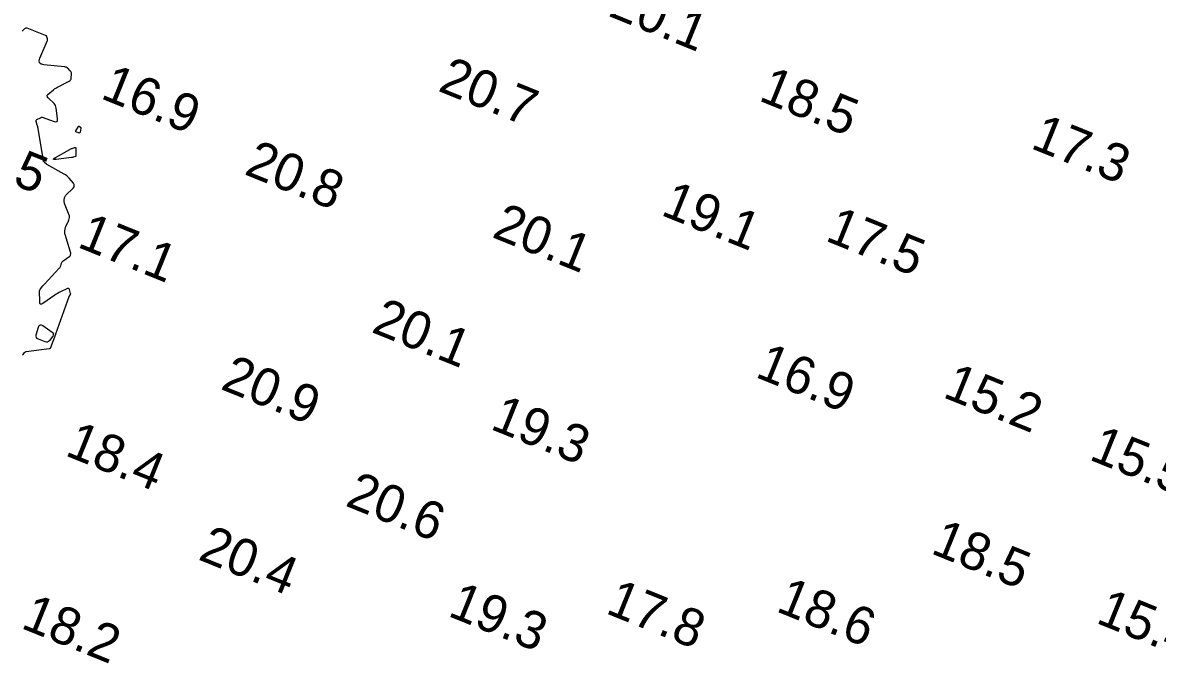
# Model space of a CAD drawing. Extents: x 3040093 to 3056816, y 408076 to 509144.
# Drawn here: x 3043800.9 to 3043951.9, y 439105.8 to 439191 of the extents above; entities that cross this region are included whole.
import ezdxf

# ---------------------------------------------------------------- set-up
doc = ezdxf.new("R2010")
doc.units = 0
doc.layers.add('V-CHAN-CONT-EL15', color=7, linetype='Continuous')
doc.layers.add('V-TOPO-SOUN-0810', color=7, linetype='Continuous')

msp = doc.modelspace()

# ---------------------------------------------------------------- linework, layer by layer
at = {"layer": 'V-CHAN-CONT-EL15'}
msp.add_lwpolyline([(3043800.85, 439146.79), (3043800.9, 439146.84), (3043800.95, 439146.9), (3043801.12, 439147.14), (3043801.16, 439147.2), (3043801.22, 439147.24), (3043801.28, 439147.27), (3043801.35, 439147.28), (3043804.39, 439147.68), (3043804.41, 439147.69), (3043804.42, 439147.69), (3043804.44, 439147.69), (3043804.46, 439147.7), (3043804.55, 439147.72), (3043804.55, 439147.73), (3043804.56, 439147.73), (3043804.56, 439147.73), (3043804.56, 439147.73), (3043804.58, 439147.74), (3043804.58, 439147.74), (3043804.58, 439147.75), (3043804.58, 439147.75), (3043804.59, 439147.75), (3043805.27, 439149.59), (3043805.27, 439149.6), (3043805.28, 439149.61), (3043805.28, 439149.64), (3043805.29, 439149.65), (3043807.06, 439154.62), (3043807.06, 439154.63), (3043807.07, 439154.64), (3043807.07, 439154.65), (3043807.08, 439154.66), (3043807.11, 439154.7), (3043807.11, 439154.71), (3043807.12, 439154.72), (3043807.13, 439154.73), (3043807.13, 439154.73), (3043807.23, 439154.89), (3043807.25, 439154.92), (3043807.26, 439154.95), (3043807.26, 439154.98), (3043807.25, 439155.02), (3043807.09, 439155.55), (3043807.06, 439155.63), (3043807, 439155.68), (3043806.93, 439155.69), (3043806.85, 439155.66), (3043805.89, 439155.22), (3043805.7, 439155.13), (3043805.52, 439155.03), (3043805.34, 439154.92), (3043805.16, 439154.8), (3043803.56, 439153.67), (3043803.38, 439153.58), (3043803.25, 439153.58), (3043803.17, 439153.68), (3043803.14, 439153.89), (3043803.11, 439155.35), (3043803.11, 439155.37), (3043803.11, 439155.4), (3043803.12, 439155.42), (3043803.13, 439155.45), (3043803.18, 439155.55), (3043803.19, 439155.57), (3043803.2, 439155.59), (3043803.22, 439155.62), (3043803.23, 439155.64), (3043803.54, 439156.01), (3043803.6, 439156.07), (3043803.66, 439156.14), (3043803.72, 439156.21), (3043803.78, 439156.27), (3043805.74, 439158.36), (3043805.8, 439158.43), (3043805.85, 439158.51), (3043805.9, 439158.6), (3043805.93, 439158.69), (3043806.05, 439159.06), (3043806.09, 439159.15), (3043806.14, 439159.23), (3043806.2, 439159.3), (3043806.27, 439159.37), (3043807.13, 439159.98), (3043807.17, 439160.01), (3043807.2, 439160.04), (3043807.21, 439160.08), (3043807.23, 439160.12), (3043807.26, 439160.31), (3043807.27, 439160.35), (3043807.27, 439160.4), (3043807.26, 439160.44), (3043807.25, 439160.49), (3043806.5, 439162.85), (3043806.47, 439162.95), (3043806.46, 439163.05), (3043806.46, 439163.15), (3043806.47, 439163.25), (3043806.53, 439163.65), (3043806.55, 439163.75), (3043806.58, 439163.85), (3043806.61, 439163.94), (3043806.66, 439164.04), (3043806.89, 439164.47), (3043806.92, 439164.55), (3043806.95, 439164.62), (3043806.98, 439164.7), (3043807, 439164.78), (3043807.09, 439165.1), (3043807.1, 439165.18), (3043807.1, 439165.26), (3043807.09, 439165.34), (3043807.07, 439165.42), (3043806.44, 439166.99), (3043806.41, 439167.08), (3043806.39, 439167.18), (3043806.39, 439167.27), (3043806.39, 439167.37), (3043806.44, 439167.76), (3043806.46, 439167.86), (3043806.5, 439167.94), (3043806.55, 439168.02), (3043806.61, 439168.09), (3043807.58, 439169.03), (3043807.7, 439169.19), (3043807.74, 439169.34), (3043807.71, 439169.51), (3043807.61, 439169.67), (3043807.04, 439170.35), (3043806.89, 439170.51), (3043806.73, 439170.65), (3043806.56, 439170.78), (3043806.37, 439170.9), (3043804.1, 439172.19), (3043804.07, 439172.21), (3043804.03, 439172.23), (3043804, 439172.25), (3043803.97, 439172.28), (3043803.83, 439172.38), (3043803.81, 439172.4), (3043803.79, 439172.42), (3043803.77, 439172.44), (3043803.75, 439172.47), (3043803.67, 439172.55), (3043803.65, 439172.58), (3043803.64, 439172.6), (3043803.63, 439172.63), (3043803.62, 439172.66), (3043802.92, 439176.97), (3043802.9, 439177.09), (3043802.87, 439177.2), (3043802.84, 439177.31), (3043802.81, 439177.42), (3043802.66, 439177.9), (3043802.65, 439177.98), (3043802.66, 439178.05), (3043802.7, 439178.1), (3043802.77, 439178.15), (3043803.22, 439178.36), (3043803.24, 439178.37), (3043803.26, 439178.38), (3043803.28, 439178.39), (3043803.3, 439178.4), (3043803.38, 439178.45), (3043803.4, 439178.46), (3043803.42, 439178.47), (3043803.44, 439178.47), (3043803.46, 439178.46), (3043805.05, 439177.89), (3043805.28, 439177.84), (3043805.44, 439177.89), (3043805.52, 439178.03), (3043805.52, 439178.27), (3043805.34, 439179.68), (3043805.3, 439179.85), (3043805.24, 439180), (3043805.15, 439180.15), (3043805.04, 439180.28), (3043804.29, 439180.99), (3043804.28, 439181), (3043804.27, 439181.01), (3043804.25, 439181.02), (3043804.24, 439181.03), (3043804.18, 439181.07), (3043804.16, 439181.08), (3043804.15, 439181.09), (3043804.15, 439181.11), (3043804.15, 439181.13), (3043804.14, 439181.34), (3043804.14, 439181.38), (3043804.15, 439181.42), (3043804.17, 439181.45), (3043804.2, 439181.48), (3043804.98, 439182.12), (3043805.12, 439182.23), (3043805.27, 439182.33), (3043805.42, 439182.42), (3043805.58, 439182.51), (3043807.06, 439183.26), (3043807.17, 439183.33), (3043807.25, 439183.42), (3043807.3, 439183.53), (3043807.33, 439183.65), (3043807.36, 439184.24), (3043807.36, 439184.35), (3043807.33, 439184.46), (3043807.28, 439184.56), (3043807.2, 439184.64), (3043806.86, 439184.97), (3043806.77, 439185.04), (3043806.67, 439185.1), (3043806.56, 439185.14), (3043806.45, 439185.16), (3043803.69, 439185.44), (3043803.33, 439185.53), (3043803.12, 439185.71), (3043803.07, 439185.97), (3043803.17, 439186.33), (3043804.14, 439188.59), (3043804.17, 439188.66), (3043804.18, 439188.73), (3043804.18, 439188.8), (3043804.16, 439188.87), (3043804.08, 439189.15), (3043804.06, 439189.21), (3043804.02, 439189.27), (3043803.97, 439189.31), (3043803.91, 439189.34), (3043801.47, 439190.29), (3043801.37, 439190.31), (3043801.28, 439190.31), (3043801.19, 439190.28), (3043801.11, 439190.22), (3043800.8, 439189.93)], dxfattribs=at)
for points in [[(3043807.96, 439176.51), (3043807.93, 439176.55), (3043807.92, 439176.61), (3043807.95, 439176.67), (3043808.28, 439177.24), (3043808.31, 439177.27), (3043808.33, 439177.28), (3043808.36, 439177.28), (3043808.4, 439177.26), (3043808.54, 439177.15), (3043808.57, 439177.12), (3043808.59, 439177.09), (3043808.6, 439177.05), (3043808.6, 439177.01), (3043808.51, 439176.48), (3043808.49, 439176.42), (3043808.46, 439176.37), (3043808.4, 439176.36), (3043808.33, 439176.37), (3043808.02, 439176.48)], [(3043807.95, 439173.64), (3043807.96, 439173.6), (3043807.96, 439173.55), (3043807.96, 439173.51), (3043807.95, 439173.35), (3043807.95, 439173.31), (3043807.94, 439173.28), (3043807.91, 439173.26), (3043807.88, 439173.24), (3043807.6, 439173.14), (3043807.54, 439173.12), (3043807.48, 439173.1), (3043807.42, 439173.09), (3043807.36, 439173.08), (3043805.32, 439172.85), (3043805.04, 439172.84), (3043804.94, 439172.88), (3043805, 439172.97), (3043805.23, 439173.12), (3043807.13, 439174.18), (3043807.2, 439174.22), (3043807.28, 439174.26), (3043807.36, 439174.29), (3043807.44, 439174.32), (3043807.77, 439174.44), (3043807.84, 439174.45), (3043807.89, 439174.44), (3043807.92, 439174.39), (3043807.93, 439174.32), (3043807.95, 439173.68)], [(3043802.79, 439149.03), (3043802.69, 439149.16), (3043802.65, 439149.32), (3043802.68, 439149.52), (3043802.97, 439150.53), (3043803.06, 439150.73), (3043803.18, 439150.82), (3043803.34, 439150.83), (3043803.53, 439150.73), (3043804.78, 439149.87), (3043804.9, 439149.76), (3043804.95, 439149.63), (3043804.94, 439149.5), (3043804.87, 439149.35), (3043804.43, 439148.74), (3043804.31, 439148.62), (3043804.17, 439148.55), (3043804.02, 439148.53), (3043803.86, 439148.58), (3043802.97, 439148.93)]]:
    msp.add_lwpolyline(points, close=True, dxfattribs=at)

# ---------------------------------------------------------------- texts
at = {"layer": 'V-TOPO-SOUN-0810'}
for s, p in [('20.1 ', (3043878.66, 439191.99)), ('16.9 ', (3043811.08, 439181.03)), ('20.7 ', (3043855.99, 439182.02)), ('18.5 ', (3043898.67, 439180.74)), ('17.3 ', (3043934.86, 439174.4)), ('14.5 ', (3043790.77, 439173.06)), ('20.8 ', (3043830.2, 439170.93)), ('19.1 ', (3043885.65, 439165.51)), ('20.1 ', (3043863.17, 439162.56)), ('17.1 ', (3043807.99, 439161.25)), ('17.5 ', (3043907.53, 439162.1)), ('20.1 ', (3043847.13, 439149.93)), ('16.9 ', (3043898.21, 439143.96)), ('20.9 ', (3043827.05, 439142.35)), ('15.2 ', (3043923.18, 439141.27)), ('19.3 ', (3043862.95, 439137.04)), ('18.4 ', (3043806.35, 439133.53)), ('15.5 ', (3043942.64, 439132.97)), ('20.6 ', (3043843.65, 439126.83)), ('18.5 ', (3043921.57, 439120.5)), ('20.4 ', (3043824.07, 439119.68)), ('19.3 ', (3043857.3, 439112.17)), ('17.8 ', (3043878.3, 439112.53)), ('18.6 ', (3043900.97, 439112.79)), ('18.2 ', (3043800.48, 439110.56)), ('15.4 ', (3043943.56, 439111.25))]:
    msp.add_text(s, height=5, rotation=338, dxfattribs=at).set_placement(p)

doc.saveas('drawing.dxf')
